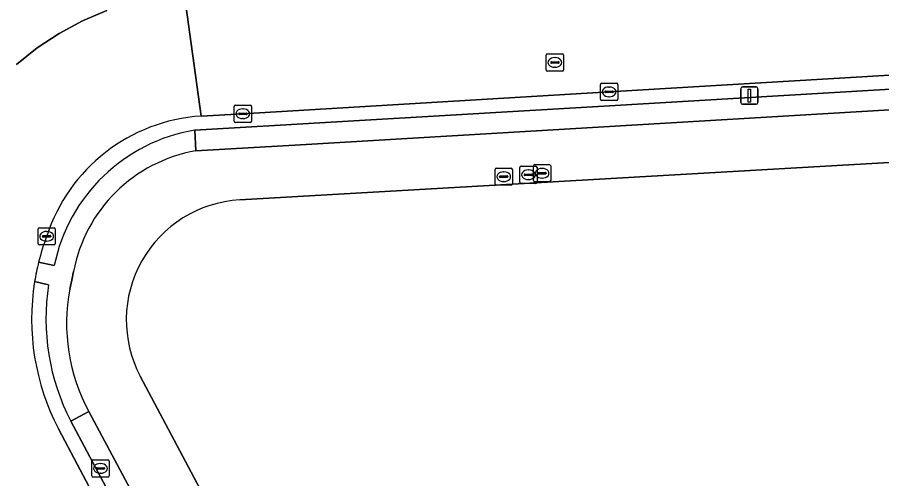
# Model space of a CAD drawing. Extents: x 161385 to 162589, y 388479 to 389756.
# Drawn here: x 161966 to 162016.1, y 388936.6 to 388963.3 of the extents above; entities that cross this region are included whole.
import ezdxf

# ---------------------------------------------------------------- set-up
doc = ezdxf.new("R2010")
doc.units = 0
for name, color, linetype in [('IMGEO_Berm_groen', 7, 'Continuous'), ('IMGEO_Brandkraan', 7, 'Continuous'), ('IMGEO_Groenvoorziening', 7, 'Continuous'), ('IMGEO_Haag', 7, 'Continuous'), ('IMGEO_Kolk', 7, 'Continuous'), ('IMGEO_Lichtmast', 7, 'Continuous'), ('IMGEO_Pand', 7, 'Continuous'), ('IMGEO_Rijbaan_lokaal_gesloten', 7, 'Continuous'), ('IMGEO_Rioolput', 7, 'Continuous'), ('IMGEO_Voetpad_open', 7, 'Continuous')]:
    doc.layers.add(name, color=color, linetype=linetype)

msp = doc.modelspace()

# ---------------------------------------------------------------- linework, layer by layer
at = {"layer": 'IMGEO_Berm_groen'}
for points in [[(161965.953, 388960.613), (161967.154, 388961.57), (161968.437, 388962.416), (161969.789, 388963.144), (161971.202, 388963.748)], [(162046.554, 388961.005), (162055.378, 388961.536), (162054.504, 388962.301), (162040.567, 388961.479), (162020.149, 388960.212), (162000, 388959.004), (161979.081, 388957.753), (161976.658, 388957.62)], [(161976.289, 388956.801), (162000, 388958.192), (162023.814, 388959.609), (162046.554, 388961.005)], [(161967.239, 388949.14), (161968.143, 388948.941)], [(161967.812, 388947.836), (161967.008, 388948.013)], [(161968.389, 388939.475), (161970.358, 388935.737), (161979.492, 388918.612), (161989.503, 388899.925), (161990.206, 388900.294), (161969.102, 388939.923)]]:
    msp.add_lwpolyline(points, dxfattribs=at)
for centre, radius, start, end in [((161977.318, 388947.541), 10.1, 93.7465, 162.1274), ((161977.951, 388946.927), 10.013, 99.5545, 168.3982), ((161980.094, 388945.972), 13.24, 159.3498, 166.1552), ((161980.558, 388945.824), 13.726, 170.8235, 207.5523), ((161980.626, 388945.863), 12.965, 171.2479, 207.2703)]:
    msp.add_arc(centre, radius, start, end, dxfattribs=at)
at = {"layer": 'IMGEO_Brandkraan'}
for p, q in [((161970.321, 388936.751), (161970.321, 388937.603)), ((161970.396, 388937.677), (161971.248, 388937.677)), ((161971.322, 388937.603), (161971.322, 388936.751)), ((161970.58, 388937.171), (161970.58, 388937.183)), ((161971.018, 388937.134), (161970.62, 388937.134)), ((161970.623, 388937.22), (161971.021, 388937.22)), ((161970.809, 388937.457), (161970.834, 388937.457)), ((161971.064, 388937.183), (161971.064, 388937.171)), ((161971.248, 388936.677), (161970.396, 388936.677)), ((161970.832, 388936.897), (161970.807, 388936.897))]:
    msp.add_line(p, q, dxfattribs=at)
for points in [[(161970.321, 388936.751), (161970.321, 388937.603)], [(161970.396, 388937.677), (161971.248, 388937.677)], [(161971.322, 388937.603), (161971.322, 388936.751)], [(161971.248, 388936.677), (161970.396, 388936.677)]]:
    msp.add_lwpolyline(points, dxfattribs=at)
for centre, radius, start, end in [((161970.398, 388937.601), 0.0765, 91.552, 178.448), ((161970.398, 388937.601), 0.0765, 91.552, 178.448), ((161971.246, 388937.601), 0.0765, 1.552, 88.448), ((161971.246, 388937.601), 0.0765, 1.552, 88.448), ((161970.62, 388937.18), 0.0403, 85.8775, 175.7526), ((161970.617, 388937.17), 0.0366, 178.938, 274.7102), ((161971.021, 388937.177), 0.043, 264.8664, 352.4533), ((161971.025, 388937.182), 0.0386, 1.7309, 96.639), ((161970.398, 388936.753), 0.0765, 181.552, 268.448), ((161970.398, 388936.753), 0.0765, 181.552, 268.448), ((161971.246, 388936.753), 0.0765, 271.552, 358.448), ((161971.246, 388936.753), 0.0765, 271.552, 358.448)]:
    msp.add_arc(centre, radius, start, end, dxfattribs=at)
for centre, major_axis, ratio, start_param, end_param in [((161970.808, 388937.177), (-0.387, 0.002), 0.722429, 4.712389, 7.853982), ((161970.833, 388937.177), (-0.39, 0.002), 0.717154, 1.570796, 4.712389)]:
    msp.add_ellipse(centre, major_axis=major_axis, ratio=ratio, start_param=start_param, end_param=end_param, dxfattribs=at)
at = {"layer": 'IMGEO_Groenvoorziening'}
for points in [[(162056.745, 388960.334), (162046.568, 388959.771), (162046.735, 388956.988), (162045.824, 388956.951), (162045.667, 388959.764), (162041.189, 388959.461), (162041.381, 388956.682), (162040.474, 388956.635), (162040.281, 388959.41), (162035.749, 388959.123), (162035.934, 388956.361), (162035.014, 388956.316), (162034.876, 388959.089), (162024.992, 388958.471), (162025.175, 388955.753), (162024.266, 388955.698), (162024.053, 388958.422), (162000, 388956.995), (161982.422, 388955.953), (161976.352, 388955.599)], [(161978.896, 388952.752), (162059.92, 388957.41)], [(161969.266, 388948.603), (161969.162, 388948.09), (161969.055, 388947.578)], [(161970.155, 388940.477), (161991.298, 388900.866), (161994.377, 388902.481), (161973.132, 388942.524)]]:
    msp.add_lwpolyline(points, dxfattribs=at)
for centre, radius, start, end in [((161977.863, 388946.982), 8.748, 99.9451, 169.3225), ((161979.295, 388945.789), 6.975, 93.2808, 207.9122), ((161979.479, 388945.557), 10.618, 169.0281, 208.583)]:
    msp.add_arc(centre, radius, start, end, dxfattribs=at)
at = {"layer": 'IMGEO_Haag'}
for points in [[(162056.745, 388960.334), (162046.568, 388959.771), (162046.735, 388956.988), (162045.824, 388956.951), (162045.667, 388959.764), (162041.189, 388959.461), (162041.381, 388956.682), (162040.474, 388956.635), (162040.281, 388959.41), (162035.749, 388959.123), (162035.934, 388956.361), (162035.014, 388956.316), (162034.876, 388959.089), (162024.992, 388958.471), (162025.175, 388955.753), (162024.266, 388955.698), (162024.053, 388958.422), (162000, 388956.995), (161982.422, 388955.953), (161976.352, 388955.599)], [(161978.896, 388952.752), (162059.92, 388957.41)], [(161969.266, 388948.603), (161969.162, 388948.09), (161969.055, 388947.578)], [(161970.155, 388940.477), (161991.298, 388900.866), (161994.377, 388902.481), (161973.132, 388942.524)]]:
    msp.add_lwpolyline(points, dxfattribs=at)
for centre, radius, start, end in [((161977.863, 388946.982), 8.748, 99.9451, 169.3225), ((161979.295, 388945.789), 6.975, 93.2808, 207.9122), ((161979.479, 388945.557), 10.618, 169.0281, 208.583)]:
    msp.add_arc(centre, radius, start, end, dxfattribs=at)
at = {"layer": 'IMGEO_Kolk'}
for p, q in [((161999.809, 388958.596), (161999.809, 388959.448)), ((161999.884, 388959.522), (162000.736, 388959.522)), ((162000.068, 388959.016), (162000.068, 388959.028)), ((162000.111, 388959.065), (162000.509, 388959.065)), ((162000.297, 388959.302), (162000.322, 388959.302)), ((162000.552, 388959.028), (162000.552, 388959.016)), ((162000.81, 388959.448), (162000.81, 388958.596)), ((162000.506, 388958.979), (162000.108, 388958.979)), ((162000.32, 388958.742), (162000.295, 388958.742)), ((161978.58, 388957.325), (161978.58, 388958.177)), ((161978.655, 388958.251), (161979.507, 388958.251)), ((161979.068, 388958.031), (161979.093, 388958.031)), ((161979.581, 388958.177), (161979.581, 388957.325)), ((162000.736, 388958.522), (161999.884, 388958.522)), ((161978.839, 388957.745), (161978.839, 388957.757)), ((161979.277, 388957.708), (161978.879, 388957.708)), ((161978.882, 388957.794), (161979.28, 388957.794)), ((161979.323, 388957.757), (161979.323, 388957.745)), ((161979.507, 388957.251), (161978.655, 388957.251)), ((161979.091, 388957.471), (161979.066, 388957.471)), ((161995.922, 388953.873), (161995.922, 388954.725)), ((161995.997, 388954.799), (161996.849, 388954.799)), ((161996.41, 388954.579), (161996.435, 388954.579)), ((161996.923, 388954.725), (161996.923, 388953.873)), ((161996.181, 388954.293), (161996.181, 388954.305)), ((161996.619, 388954.256), (161996.221, 388954.256)), ((161996.224, 388954.342), (161996.622, 388954.342)), ((161996.433, 388954.019), (161996.408, 388954.019)), ((161996.665, 388954.305), (161996.665, 388954.293)), ((161996.849, 388953.799), (161995.997, 388953.799)), ((161967.205, 388950.215), (161967.205, 388951.067)), ((161967.28, 388951.141), (161968.132, 388951.141)), ((161968.206, 388951.067), (161968.206, 388950.215)), ((161967.464, 388950.635), (161967.464, 388950.647)), ((161967.902, 388950.598), (161967.504, 388950.598)), ((161967.507, 388950.684), (161967.905, 388950.684)), ((161967.693, 388950.921), (161967.718, 388950.921)), ((161967.948, 388950.647), (161967.948, 388950.635)), ((161968.132, 388950.141), (161967.28, 388950.141)), ((161967.716, 388950.361), (161967.691, 388950.361))]:
    msp.add_line(p, q, dxfattribs=at)
for points in [[(161999.809, 388958.596), (161999.809, 388959.448)], [(161999.884, 388959.522), (162000.736, 388959.522)], [(162000.81, 388959.448), (162000.81, 388958.596)], [(161978.58, 388957.325), (161978.58, 388958.177)], [(161978.655, 388958.251), (161979.507, 388958.251)], [(161979.581, 388958.177), (161979.581, 388957.325)], [(162000.736, 388958.522), (161999.884, 388958.522)], [(161979.507, 388957.251), (161978.655, 388957.251)], [(161995.922, 388953.873), (161995.922, 388954.725)], [(161995.997, 388954.799), (161996.849, 388954.799)], [(161996.923, 388954.725), (161996.923, 388953.873)], [(161996.849, 388953.799), (161995.997, 388953.799)], [(161967.205, 388950.215), (161967.205, 388951.067)], [(161967.28, 388951.141), (161968.132, 388951.141)], [(161968.206, 388951.067), (161968.206, 388950.215)], [(161968.132, 388950.141), (161967.28, 388950.141)]]:
    msp.add_lwpolyline(points, dxfattribs=at)
for centre, radius, start, end in [((161999.886, 388959.446), 0.0765, 91.552, 178.448), ((161999.886, 388959.446), 0.0765, 91.552, 178.448), ((162000.108, 388959.025), 0.0403, 85.8775, 175.7526), ((162000.513, 388959.027), 0.0386, 1.7309, 96.639), ((162000.734, 388959.446), 0.0765, 1.552, 88.448), ((162000.734, 388959.446), 0.0765, 1.552, 88.448), ((161999.886, 388958.598), 0.0765, 181.552, 268.448), ((161999.886, 388958.598), 0.0765, 181.552, 268.448), ((162000.105, 388959.015), 0.0366, 178.938, 274.7102), ((162000.509, 388959.022), 0.043, 264.8664, 352.4533), ((162000.734, 388958.598), 0.0765, 271.552, 358.448), ((162000.734, 388958.598), 0.0765, 271.552, 358.448), ((161978.657, 388958.175), 0.0765, 91.552, 178.448), ((161978.657, 388958.175), 0.0765, 91.552, 178.448), ((161979.505, 388958.175), 0.0765, 1.552, 88.448), ((161979.505, 388958.175), 0.0765, 1.552, 88.448), ((161978.879, 388957.754), 0.0403, 85.8775, 175.7526), ((161978.876, 388957.744), 0.0366, 178.938, 274.7102), ((161979.28, 388957.751), 0.043, 264.8664, 352.4533), ((161979.284, 388957.756), 0.0386, 1.7309, 96.639), ((161978.657, 388957.327), 0.0765, 181.552, 268.448), ((161978.657, 388957.327), 0.0765, 181.552, 268.448), ((161979.505, 388957.327), 0.0765, 271.552, 358.448), ((161979.505, 388957.327), 0.0765, 271.552, 358.448), ((161995.999, 388954.723), 0.0765, 91.552, 178.448), ((161995.999, 388954.723), 0.0765, 91.552, 178.448), ((161996.847, 388954.723), 0.0765, 1.552, 88.448), ((161996.847, 388954.723), 0.0765, 1.552, 88.448), ((161996.221, 388954.302), 0.0403, 85.8775, 175.7526), ((161996.218, 388954.292), 0.0366, 178.938, 274.7102), ((161996.622, 388954.299), 0.043, 264.8664, 352.4533), ((161996.626, 388954.304), 0.0386, 1.7309, 96.639), ((161995.999, 388953.875), 0.0765, 181.552, 268.448), ((161995.999, 388953.875), 0.0765, 181.552, 268.448), ((161996.847, 388953.875), 0.0765, 271.552, 358.448), ((161996.847, 388953.875), 0.0765, 271.552, 358.448), ((161967.282, 388951.065), 0.0765, 91.552, 178.448), ((161967.282, 388951.065), 0.0765, 91.552, 178.448), ((161968.13, 388951.065), 0.0765, 1.552, 88.448), ((161968.13, 388951.065), 0.0765, 1.552, 88.448), ((161967.504, 388950.644), 0.0403, 85.8775, 175.7526), ((161967.501, 388950.634), 0.0366, 178.938, 274.7102), ((161967.905, 388950.641), 0.043, 264.8664, 352.4533), ((161967.909, 388950.646), 0.0386, 1.7309, 96.639), ((161967.282, 388950.217), 0.0765, 181.552, 268.448), ((161967.282, 388950.217), 0.0765, 181.552, 268.448), ((161968.13, 388950.217), 0.0765, 271.552, 358.448), ((161968.13, 388950.217), 0.0765, 271.552, 358.448)]:
    msp.add_arc(centre, radius, start, end, dxfattribs=at)
for centre, major_axis, ratio, start_param, end_param in [((162000.296, 388959.022), (-0.387, 0.002), 0.722429, 4.712389, 7.853982), ((162000.321, 388959.022), (-0.39, 0.002), 0.717154, 1.570796, 4.712389), ((161979.067, 388957.751), (-0.387, 0.002), 0.722429, 4.712389, 7.853982), ((161979.092, 388957.751), (-0.39, 0.002), 0.717154, 1.570796, 4.712389), ((161996.409, 388954.299), (-0.387, 0.002), 0.722429, 4.712389, 7.853982), ((161996.434, 388954.299), (-0.39, 0.002), 0.717154, 1.570796, 4.712389), ((161967.692, 388950.641), (-0.387, 0.002), 0.722429, 4.712389, 7.853982), ((161967.717, 388950.641), (-0.39, 0.002), 0.717154, 1.570796, 4.712389)]:
    msp.add_ellipse(centre, major_axis=major_axis, ratio=ratio, start_param=start_param, end_param=end_param, dxfattribs=at)
at = {"layer": 'IMGEO_Lichtmast'}
for p, q in [((162007.942, 388958.407), (162007.942, 388959.207)), ((162007.942, 388959.207), (162007.942, 388958.407)), ((162008.042, 388959.307), (162008.832, 388959.307)), ((162008.832, 388959.307), (162008.042, 388959.307)), ((162008.932, 388959.207), (162008.932, 388958.407)), ((162008.932, 388958.407), (162008.932, 388959.207)), ((162008.832, 388958.307), (162008.042, 388958.307)), ((162008.042, 388958.307), (162008.832, 388958.307))]:
    msp.add_line(p, q, dxfattribs=at)
msp.add_lwpolyline([(162008.362, 388959.182), (162008.512, 388959.182), (162008.512, 388958.432), (162008.362, 388958.432), (162008.362, 388959.182)], dxfattribs=at)
for centre, start, end in [((162008.042, 388959.207), 90, 180), ((162008.042, 388959.207), 90, 180), ((162008.832, 388959.207), 0, 90), ((162008.832, 388959.207), 360, 90), ((162008.042, 388958.407), 180, 270), ((162008.042, 388958.407), 180, 270), ((162008.832, 388958.407), 270, 0), ((162008.832, 388958.407), 270, 0)]:
    msp.add_arc(centre, 0.1, start, end, dxfattribs=at)
at = {"layer": 'IMGEO_Pand'}
for points in [[(162070.244, 388958.003), (162064.56, 388957.676), (162062.587, 388957.563), (162059.92, 388957.41), (161978.896, 388952.752)], [(161973.132, 388942.524), (161994.377, 388902.481), (161994.489, 388902.269), (161994.781, 388902.424), (161994.687, 388902.601), (161995.235, 388902.891), (161996.136, 388901.195), (161995.281, 388900.739), (161996.517, 388898.421), (161997.381, 388898.862), (161998.275, 388897.186)]]:
    msp.add_lwpolyline(points, dxfattribs=at)
msp.add_arc((161979.295, 388945.789), 6.975, 93.2808, 207.9122, dxfattribs=at)
at = {"layer": 'IMGEO_Rijbaan_lokaal_gesloten'}
msp.add_lwpolyline([(162163.896, 388976.079), (162106.941, 388972.56), (162104.972, 388972.444), (162089.614, 388971.527), (162088.434, 388971.464), (162000, 388966.235), (161975.682, 388964.774), (161976.658, 388957.62), (161979.081, 388957.753), (162000, 388959.004), (162020.149, 388960.212), (162040.567, 388961.479), (162054.504, 388962.301), (162061.547, 388962.717), (162082.342, 388963.983), (162095.224, 388964.745), (162103.379, 388965.228), (162108.06, 388965.508), (162119.472, 388966.19), (162123.982, 388966.46), (162145.22, 388967.736), (162164.572, 388968.92)], close=True, dxfattribs=at)
for points in [[(161976.658, 388957.62), (161975.682, 388964.774)], [(161971.202, 388963.748), (161969.789, 388963.144), (161968.437, 388962.416), (161967.154, 388961.57), (161965.953, 388960.613)], [(161992.639, 388894.058), (161989.692, 388899.572), (161989.503, 388899.925), (161979.492, 388918.612), (161970.358, 388935.737), (161968.389, 388939.475)]]:
    msp.add_lwpolyline(points, dxfattribs=at)
for centre, radius, start, end in [((161977.318, 388947.541), 10.1, 93.7465, 162.1274), ((161980.094, 388945.972), 13.24, 159.3498, 166.1552), ((161980.89, 388945.755), 14.064, 166.0726, 170.7606), ((161980.558, 388945.824), 13.726, 170.8235, 207.5523)]:
    msp.add_arc(centre, radius, start, end, dxfattribs=at)
at = {"layer": 'IMGEO_Rioolput'}
for p, q in [((161996.666, 388960.302), (161996.666, 388961.154)), ((161996.741, 388961.228), (161997.593, 388961.228)), ((161997.667, 388961.154), (161997.667, 388960.302)), ((161996.925, 388960.722), (161996.925, 388960.734)), ((161997.363, 388960.685), (161996.965, 388960.685)), ((161996.968, 388960.771), (161997.366, 388960.771)), ((161997.154, 388961.008), (161997.179, 388961.008)), ((161997.409, 388960.734), (161997.409, 388960.722)), ((161997.593, 388960.228), (161996.741, 388960.228)), ((161997.177, 388960.448), (161997.152, 388960.448)), ((161993.698, 388953.674), (161993.698, 388954.526)), ((161993.773, 388954.6), (161994.625, 388954.6)), ((161994.699, 388954.526), (161994.699, 388953.674)), ((161995.129, 388953.785), (161995.129, 388954.637)), ((161995.204, 388954.711), (161996.056, 388954.711)), ((161996.13, 388954.637), (161996.13, 388953.785)), ((161993.957, 388954.094), (161993.957, 388954.106)), ((161994.395, 388954.057), (161993.997, 388954.057)), ((161994, 388954.143), (161994.398, 388954.143)), ((161994.186, 388954.38), (161994.211, 388954.38)), ((161994.441, 388954.106), (161994.441, 388954.094)), ((161995.388, 388954.205), (161995.388, 388954.217)), ((161995.826, 388954.168), (161995.428, 388954.168)), ((161995.431, 388954.254), (161995.829, 388954.254)), ((161995.617, 388954.491), (161995.642, 388954.491)), ((161995.872, 388954.217), (161995.872, 388954.205)), ((161994.625, 388953.6), (161993.773, 388953.6)), ((161994.209, 388953.82), (161994.184, 388953.82)), ((161996.056, 388953.711), (161995.204, 388953.711)), ((161995.64, 388953.931), (161995.615, 388953.931))]:
    msp.add_line(p, q, dxfattribs=at)
for points in [[(161996.666, 388960.302), (161996.666, 388961.154)], [(161996.741, 388961.228), (161997.593, 388961.228)], [(161997.667, 388961.154), (161997.667, 388960.302)], [(161997.593, 388960.228), (161996.741, 388960.228)], [(161993.698, 388953.674), (161993.698, 388954.526)], [(161993.773, 388954.6), (161994.625, 388954.6)], [(161994.699, 388954.526), (161994.699, 388953.674)], [(161995.129, 388953.785), (161995.129, 388954.637)], [(161995.204, 388954.711), (161996.056, 388954.711)], [(161996.13, 388954.637), (161996.13, 388953.785)], [(161994.625, 388953.6), (161993.773, 388953.6)], [(161996.056, 388953.711), (161995.204, 388953.711)]]:
    msp.add_lwpolyline(points, dxfattribs=at)
for centre, radius, start, end in [((161996.743, 388961.152), 0.0765, 91.552, 178.448), ((161996.743, 388961.152), 0.0765, 91.552, 178.448), ((161997.591, 388961.152), 0.0765, 1.552, 88.448), ((161997.591, 388961.152), 0.0765, 1.552, 88.448), ((161996.965, 388960.731), 0.0403, 85.8775, 175.7526), ((161996.962, 388960.721), 0.0366, 178.938, 274.7102), ((161997.366, 388960.728), 0.043, 264.8664, 352.4533), ((161997.37, 388960.733), 0.0386, 1.7309, 96.639), ((161996.743, 388960.304), 0.0765, 181.552, 268.448), ((161996.743, 388960.304), 0.0765, 181.552, 268.448), ((161997.591, 388960.304), 0.0765, 271.552, 358.448), ((161997.591, 388960.304), 0.0765, 271.552, 358.448), ((161993.775, 388954.524), 0.0765, 91.552, 178.448), ((161993.775, 388954.524), 0.0765, 91.552, 178.448), ((161994.623, 388954.524), 0.0765, 1.552, 88.448), ((161994.623, 388954.524), 0.0765, 1.552, 88.448), ((161995.206, 388954.635), 0.0765, 91.552, 178.448), ((161995.206, 388954.635), 0.0765, 91.552, 178.448), ((161996.054, 388954.635), 0.0765, 1.552, 88.448), ((161996.054, 388954.635), 0.0765, 1.552, 88.448), ((161993.997, 388954.103), 0.0403, 85.8775, 175.7526), ((161993.994, 388954.093), 0.0366, 178.938, 274.7102), ((161994.398, 388954.1), 0.043, 264.8664, 352.4533), ((161994.402, 388954.105), 0.0386, 1.7309, 96.639), ((161995.428, 388954.214), 0.0403, 85.8775, 175.7526), ((161995.425, 388954.204), 0.0366, 178.938, 274.7102), ((161995.829, 388954.211), 0.043, 264.8664, 352.4533), ((161995.833, 388954.216), 0.0386, 1.7309, 96.639), ((161993.775, 388953.676), 0.0765, 181.552, 268.448), ((161993.775, 388953.676), 0.0765, 181.552, 268.448), ((161994.623, 388953.676), 0.0765, 271.552, 358.448), ((161994.623, 388953.676), 0.0765, 271.552, 358.448), ((161995.206, 388953.787), 0.0765, 181.552, 268.448), ((161995.206, 388953.787), 0.0765, 181.552, 268.448), ((161996.054, 388953.787), 0.0765, 271.552, 358.448), ((161996.054, 388953.787), 0.0765, 271.552, 358.448)]:
    msp.add_arc(centre, radius, start, end, dxfattribs=at)
for centre, major_axis, ratio, start_param, end_param in [((161997.153, 388960.728), (-0.387, 0.002), 0.722429, 4.712389, 7.853982), ((161997.178, 388960.728), (-0.39, 0.002), 0.717154, 1.570796, 4.712389), ((161994.185, 388954.1), (-0.387, 0.002), 0.722429, 4.712389, 7.853982), ((161994.21, 388954.1), (-0.39, 0.002), 0.717154, 1.570796, 4.712389), ((161995.616, 388954.211), (-0.387, 0.002), 0.722429, 4.712389, 7.853982), ((161995.641, 388954.211), (-0.39, 0.002), 0.717154, 1.570796, 4.712389)]:
    msp.add_ellipse(centre, major_axis=major_axis, ratio=ratio, start_param=start_param, end_param=end_param, dxfattribs=at)
at = {"layer": 'IMGEO_Voetpad_open'}
for points in [[(162024.992, 388958.471), (162034.876, 388959.089), (162035.749, 388959.123), (162040.281, 388959.41), (162041.189, 388959.461), (162045.667, 388959.764), (162046.568, 388959.771), (162056.745, 388960.334), (162056.66, 388960.413), (162055.378, 388961.536), (162046.554, 388961.005), (162023.814, 388959.609), (162000, 388958.192), (161976.289, 388956.801), (161976.352, 388955.599), (161982.422, 388955.953), (162000, 388956.995), (162024.053, 388958.422)], [(161991.298, 388900.866), (161970.155, 388940.477), (161969.102, 388939.923), (161990.206, 388900.294)]]:
    msp.add_lwpolyline(points, close=True, dxfattribs=at)
for points in [[(161976.352, 388955.599), (161976.289, 388956.801)], [(161968.143, 388948.941), (161967.239, 388949.14)], [(161969.055, 388947.578), (161969.162, 388948.09), (161969.266, 388948.603)], [(161967.008, 388948.013), (161967.812, 388947.836)], [(161969.102, 388939.923), (161970.155, 388940.477)]]:
    msp.add_lwpolyline(points, dxfattribs=at)
for centre, radius, start, end in [((161977.951, 388946.927), 10.013, 99.5545, 168.3982), ((161977.863, 388946.982), 8.748, 99.9451, 169.3225), ((161980.89, 388945.755), 14.064, 166.0726, 170.7606), ((161980.626, 388945.863), 12.965, 171.2479, 207.2703), ((161979.479, 388945.557), 10.618, 169.0281, 208.583)]:
    msp.add_arc(centre, radius, start, end, dxfattribs=at)

doc.saveas('drawing.dxf')
